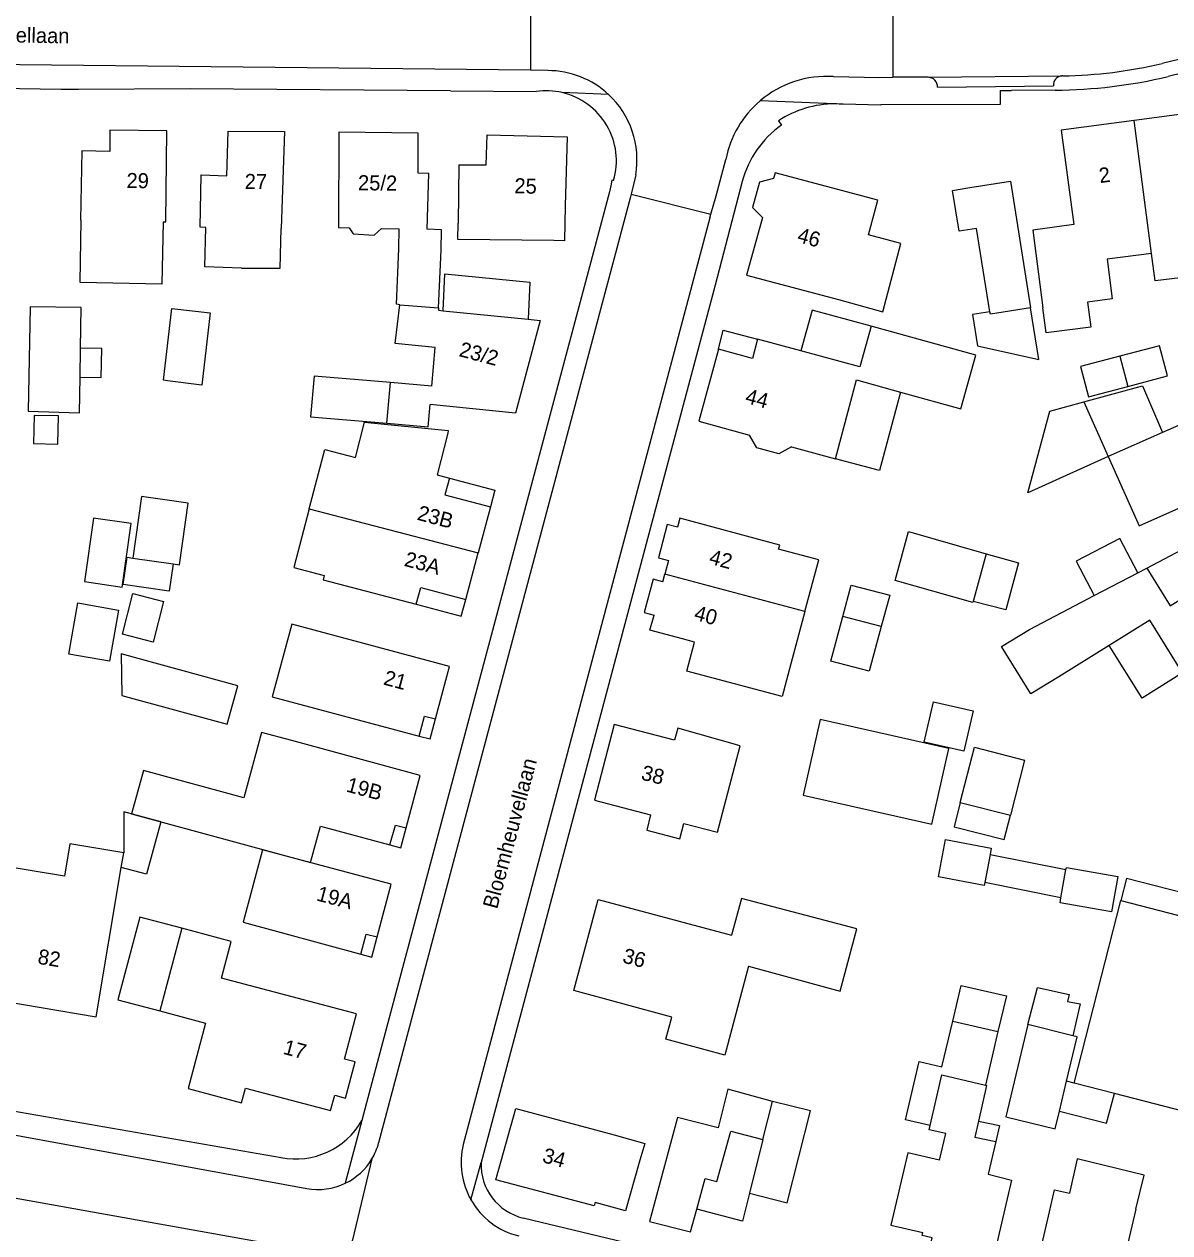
# Model space of a CAD drawing. Extents: x 194485 to 197793, y 468269 to 470822.
# Drawn here: x 195528.4 to 195619.8, y 470011.7 to 470108 of the extents above; entities that cross this region are included whole.
import ezdxf

# ---------------------------------------------------------------- set-up
doc = ezdxf.new("R2010")
doc.units = 0
for name, color, linetype in [('BGT begrenzing pand op maaiveld onder overbouw', 7, 'Continuous'), ('BGT grensvlak gebouwinstallatie plus 1', 7, 'Continuous'), ('BGT grensvlak overig bouwwerk uitbreiding populatie', 7, 'Continuous'), ('BGT grensvlak pand deel overbouw', 7, 'Continuous'), ('BGT grensvlak pand op maaiveld', 7, 'Continuous'), ('BGT grensvlak pand op maaiveld LR', 7, 'Continuous'), ('BGT grensvlak wegdeel', 7, 'Continuous'), ('BGT tekst huisnummerreeks', 7, 'Continuous'), ('BGT tekst openbare ruimte label weg', 7, 'Continuous')]:
    doc.layers.add(name, color=color, linetype=linetype)

msp = doc.modelspace()

# ---------------------------------------------------------------- linework, layer by layer
at = {"layer": 'BGT begrenzing pand op maaiveld onder overbouw'}
for points in [[(195562.314, 470071.836), (195561.945, 470070.502), (195565.572, 470069.553)], [(195559.649, 470061.787), (195560.017, 470063.112), (195563.604, 470062.171)], [(195559.899, 470051.268), (195560.322, 470052.861), (195561.188, 470052.641)], [(195557.566, 470042.587), (195557.996, 470044.173), (195558.866, 470043.942)], [(195555.24, 470033.886), (195555.674, 470035.485), (195556.545, 470035.255)]]:
    msp.add_lwpolyline(points, dxfattribs=at)
at = {"layer": 'BGT grensvlak gebouwinstallatie plus 1'}
for p, q in [((195583.771, 470082.114), (195584.143, 470083.632)), ((195584.143, 470083.632), (195586.894, 470082.919)), ((195534.576, 470082.182), (195532.88, 470082.214)), ((195618.935, 470082.405), (195615.769, 470081.568)), ((195619.572, 470079.992), (195618.935, 470082.405)), ((195534.542, 470079.858), (195534.576, 470082.182)), ((195532.846, 470079.89), (195534.542, 470079.858)), ((195616.407, 470079.156), (195619.572, 470079.992)), ((195598.295, 470078.703), (195596.623, 470072.443)), ((195596.623, 470072.443), (195593.096, 470073.385)), ((195615.773, 470067.038), (195612.294, 470065.219)), ((195617.208, 470064.293), (195615.773, 470067.038)), ((195605.118, 470065.81), (195607.709, 470065.09)), ((195607.709, 470065.09), (195606.676, 470061.326)), ((195612.294, 470065.219), (195613.728, 470062.474)), ((195606.676, 470061.326), (195604.084, 470062.009)), ((195531.95, 470057.808), (195532.667, 470061.894)), ((195532.667, 470061.894), (195535.916, 470061.323)), ((195535.916, 470061.323), (195535.199, 470057.237)), ((195617.553, 470054.297), (195614.922, 470058.501)), ((195535.199, 470057.237), (195531.95, 470057.808)), ((195620.77, 470056.31), (195617.553, 470054.297)), ((195605.432, 470041.833), (195611.486, 470040.628)), ((195616.31, 470039.922), (195615.862, 470038.158)), ((195629.054, 470036.64), (195616.31, 470039.922)), ((195611.088, 470038.363), (195605.008, 470039.584)), ((195608.453, 470028.262), (195609.206, 470031.227)), ((195609.206, 470031.227), (195611.747, 470030.674)), ((195611.747, 470030.674), (195611.616, 470030.116)), ((195611.616, 470030.116), (195612.618, 470029.905)), ((195612.618, 470029.905), (195612.021, 470027.375)), ((195601.594, 470024.898), (195602.448, 470028.547)), ((195602.448, 470028.547), (195606.062, 470027.7)), ((195606.062, 470027.7), (195605.06, 470023.423)), ((195598.687, 470020.677), (195599.776, 470025.323)), ((195599.776, 470025.323), (195601.594, 470024.898)), ((195600.652, 470020.217), (195598.687, 470020.677)), ((195604.499, 470020.566), (195606.174, 470020.217)), ((195606.174, 470020.217), (195605.883, 470018.929)), ((195587.319, 470019.106), (195586.234, 470014.812))]:
    msp.add_line(p, q, dxfattribs=at)
for points in [[(195561.811, 470085.196), (195561.949, 470088.134), (195568.724, 470087.475), (195568.585, 470084.515)], [(195595.945, 470083.952), (195591.25, 470085.25), (195590.35, 470081.982)], [(195605.422, 470085.109), (195604.037, 470084.888), (195604.435, 470082.395)], [(195604.435, 470082.395), (195609.311, 470081.298), (195608.658, 470085.42)], [(195612.917, 470077.932), (195617.578, 470079.204), (195619.183, 470075.474)], [(195540.266, 470065.006), (195540.778, 470064.933), (195541.48, 470069.841), (195537.746, 470070.375), (195537.044, 470065.467)], [(195536.212, 470063.155), (195536.937, 470068.217), (195533.92, 470068.65), (195533.195, 470063.587), (195536.212, 470063.155)], [(195617.936, 470064.674), (195621.195, 470066.378), (195622.918, 470063.591)], [(195603.058, 470045.983), (195604.193, 470050.38), (195608.188, 470049.35), (195607.053, 470044.953)], [(195539.281, 470044.42), (195536.339, 470045.218), (195536.331, 470041.953)], [(195539.281, 470044.42), (195538.15, 470040.247), (195536.135, 470040.794)], [(195602.448, 470028.547), (195603.115, 470031.392), (195606.729, 470030.545), (195606.062, 470027.7)], [(195586.234, 470014.812), (195589.259, 470014.048), (195591.111, 470021.377), (195588.086, 470022.141)], [(195586.234, 470014.812), (195585.673, 470012.594), (195582.029, 470013.547)]]:
    msp.add_lwpolyline(points, dxfattribs=at)
at = {"layer": 'BGT grensvlak overig bouwwerk uitbreiding populatie'}
for p, q in [((195536.223, 470059.395), (195537.053, 470062.632)), ((195537.053, 470062.632), (195539.507, 470062.003)), ((195539.507, 470062.003), (195538.677, 470058.766)), ((195538.677, 470058.766), (195536.223, 470059.395)), ((195601.317, 470040.045), (195601.878, 470043.016)), ((195601.878, 470043.016), (195605.526, 470042.326)), ((195605.432, 470041.833), (195605.008, 470039.584)), ((195605.526, 470042.326), (195605.432, 470041.833)), ((195611.486, 470040.628), (195611.516, 470040.799)), ((195611.516, 470040.799), (195615.614, 470040.079)), ((195604.965, 470039.356), (195601.317, 470040.045)), ((195611.088, 470038.363), (195611.486, 470040.628)), ((195615.614, 470040.079), (195615.117, 470037.253)), ((195605.008, 470039.584), (195604.965, 470039.356)), ((195611.019, 470037.973), (195611.088, 470038.363)), ((195615.117, 470037.253), (195611.019, 470037.973))]:
    msp.add_line(p, q, dxfattribs=at)
msp.add_lwpolyline([(195529.132, 470074.6), (195531.065, 470074.554), (195531.119, 470076.802), (195529.186, 470076.849), (195529.132, 470074.6)], dxfattribs=at)
at = {"layer": 'BGT grensvlak pand deel overbouw'}
for points in [[(195562.314, 470071.836), (195565.919, 470070.871), (195565.572, 470069.553)], [(195559.649, 470061.787), (195563.247, 470060.84), (195563.604, 470062.171)], [(195559.899, 470051.268), (195560.772, 470051.046), (195561.188, 470052.641)], [(195557.566, 470042.587), (195558.435, 470042.348), (195558.866, 470043.942)], [(195555.24, 470033.886), (195556.12, 470033.647), (195556.545, 470035.255)]]:
    msp.add_lwpolyline(points, dxfattribs=at)
at = {"layer": 'BGT grensvlak pand op maaiveld'}
for p, q in [((195563.057, 470096.839), (195563.013, 470092.186)), ((195563.057, 470096.839), (195564.186, 470096.826)), ((195556.878, 470091.761), (195558.311, 470091.732)), ((195605.422, 470085.109), (195604.351, 470091.75)), ((195618.601, 470087.58), (195618.307, 470089.757)), ((195622.266, 470088.008), (195618.601, 470087.58)), ((195561.446, 470085.414), (195561.438, 470085.233)), ((195561.438, 470085.233), (195561.811, 470085.196)), ((195561.811, 470085.196), (195568.585, 470084.515)), ((195595.945, 470083.952), (195595.052, 470080.707)), ((195532.846, 470079.89), (195532.88, 470082.214)), ((195560.902, 470079.177), (195561.172, 470082.265)), ((195590.35, 470081.982), (195586.894, 470082.919)), ((195595.052, 470080.707), (195590.35, 470081.982)), ((195615.769, 470081.568), (195612.635, 470080.74)), ((195615.769, 470081.568), (195616.407, 470079.156)), ((195612.635, 470080.74), (195613.272, 470078.328)), ((195542.561, 470079.266), (195539.818, 470079.604)), ((195560.902, 470079.177), (195557.596, 470079.458)), ((195593.096, 470073.385), (195594.778, 470079.683)), ((195594.778, 470079.683), (195598.295, 470078.703)), ((195613.272, 470078.328), (195616.407, 470079.156)), ((195627.172, 470079.017), (195619.183, 470075.474)), ((195612.917, 470077.932), (195614.857, 470073.556)), ((195619.183, 470075.474), (195614.857, 470073.556)), ((195589.598, 470074.347), (195593.096, 470073.385)), ((195565.572, 470069.553), (195564.592, 470065.877)), ((195563.604, 470062.171), (195564.592, 470065.877)), ((195537.044, 470065.467), (195540.266, 470065.006)), ((195579.794, 470065.269), (195579.502, 470064.178)), ((195605.118, 470065.81), (195604.084, 470062.009)), ((195579.338, 470063.564), (195579.502, 470064.178)), ((195613.728, 470062.474), (195617.208, 470064.293)), ((195617.208, 470064.293), (195617.936, 470064.674)), ((195593.679, 470060.81), (195594.356, 470063.312)), ((195608.573, 470059.779), (195613.728, 470062.474)), ((195590.661, 470061.193), (195589.549, 470057.03)), ((195614.922, 470058.501), (195610.906, 470056.006)), ((195589.549, 470057.03), (195588.85, 470054.414)), ((195603.058, 470045.983), (195607.053, 470044.953)), ((195552.027, 470044.088), (195557.566, 470042.587)), ((195536.135, 470040.794), (195536.331, 470041.953)), ((195612.139, 470023.602), (195615.862, 470038.158)), ((195615.862, 470038.158), (195628.606, 470034.876)), ((195537.614, 470036.828), (195535.86, 470030.238)), ((195540.953, 470035.939), (195537.614, 470036.828)), ((195535.86, 470030.238), (195539.199, 470029.349)), ((195612.021, 470027.375), (195608.453, 470028.262)), ((195612.139, 470023.602), (195611.531, 470023.76)), ((195552.833, 470021.404), (195553.159, 470022.63)), ((195587.319, 470019.106), (195588.086, 470022.141)), ((195584.76, 470019.775), (195587.319, 470019.106))]:
    msp.add_line(p, q, dxfattribs=at)
for points in [[(195630.568, 470091.419), (195630.18, 470094.403), (195623.711, 470093.568), (195622.713, 470101.127), (195616.912, 470100.364)], [(195539.472, 470092.29), (195539.677, 470092.288), (195539.77, 470099.54), (195535.225, 470099.595), (195535.21, 470097.9), (195532.981, 470097.947), (195532.89, 470092.427), (195532.943, 470092.426)], [(195616.912, 470100.364), (195611.112, 470099.601), (195612.115, 470092.058), (195608.848, 470091.627), (195609.64, 470085.416)], [(195545.721, 470088.59), (195542.812, 470088.7), (195542.87, 470091.839), (195542.438, 470091.864), (195542.52, 470096.019), (195544.552, 470095.946), (195544.672, 470099.517), (195549.156, 470099.472), (195548.878, 470091.759)], [(195560.537, 470091.687), (195560.656, 470096.147), (195559.805, 470096.171), (195559.812, 470099.348), (195553.5, 470099.428), (195553.463, 470091.829), (195554.314, 470091.812)], [(195564.186, 470096.826), (195565.24, 470096.814), (195565.312, 470099.229), (195571.7, 470099.047), (195571.532, 470093.558)], [(195588.152, 470095.733), (195587.049, 470095.448), (195586.489, 470093.431), (195587.287, 470092.619)], [(195595.731, 470091.24), (195596.467, 470094.018), (195588.278, 470096.188), (195588.152, 470095.733)], [(195604.351, 470091.75), (195602.968, 470091.528), (195602.443, 470094.784), (195603.826, 470095.007)], [(195603.826, 470095.007), (195607.057, 470095.534), (195608.658, 470085.42)], [(195571.532, 470093.558), (195571.497, 470090.758), (195570.623, 470090.799)], [(195539.472, 470092.29), (195539.377, 470087.306), (195532.848, 470087.442), (195532.943, 470092.426)], [(195570.623, 470090.799), (195562.99, 470090.864), (195563.013, 470092.186)], [(195587.287, 470092.619), (195586.016, 470088.037), (195593.332, 470086.091)], [(195545.721, 470088.59), (195548.802, 470088.578), (195548.878, 470091.759)], [(195554.314, 470091.812), (195554.638, 470091.318), (195556.305, 470091.223), (195556.878, 470091.761)], [(195558.346, 470085.675), (195558.1, 470085.703), (195558.265, 470090.123), (195558.311, 470091.732)], [(195561.446, 470085.414), (195561.643, 470090.027), (195561.689, 470091.638), (195560.537, 470091.687)], [(195593.332, 470086.091), (195596.883, 470085.099), (195598.314, 470090.541), (195595.731, 470091.24)], [(195618.307, 470089.757), (195614.768, 470089.303), (195615.177, 470086.129), (195613.211, 470085.876)], [(195532.88, 470082.214), (195532.927, 470085.455), (195528.87, 470085.505), (195528.707, 470077.187)], [(195539.818, 470079.604), (195539.514, 470079.642), (195540.172, 470085.359), (195543.22, 470085.022), (195542.561, 470079.266)], [(195561.172, 470082.265), (195557.984, 470082.575), (195558.346, 470085.675)], [(195608.658, 470085.42), (195605.454, 470084.908), (195605.422, 470085.109)], [(195613.211, 470085.876), (195613.466, 470083.892), (195609.896, 470083.433), (195609.64, 470085.416)], [(195568.585, 470084.515), (195569.542, 470084.419), (195567.574, 470077.033), (195560.774, 470077.721)], [(195598.295, 470078.703), (195603.095, 470077.366), (195604.284, 470081.646), (195595.945, 470083.952)], [(195586.894, 470082.919), (195586.49, 470081.381), (195583.771, 470082.114)], [(195583.771, 470082.114), (195582.207, 470076.381), (195586.238, 470075.272)], [(195528.707, 470077.187), (195532.804, 470077.054), (195532.846, 470079.89)], [(195557.596, 470079.458), (195551.53, 470079.973), (195551.241, 470076.741), (195557.322, 470076.225)], [(195614.857, 470073.556), (195617.32, 470068.031), (195629.636, 470073.523), (195627.172, 470079.017)], [(195557.322, 470076.225), (195560.625, 470075.944), (195560.774, 470077.721)], [(195614.857, 470073.556), (195608.451, 470070.668), (195610.186, 470077.187), (195612.917, 470077.932)], [(195551.132, 470069.4), (195552.377, 470074.122), (195554.827, 470073.476), (195555.527, 470076.293), (195562.207, 470075.637), (195562.192, 470075.427), (195561.328, 470072.093), (195562.314, 470071.836)], [(195589.598, 470074.347), (195588.585, 470073.771), (195586.815, 470074.258), (195586.238, 470075.272)], [(195551.132, 470069.4), (195549.895, 470064.704), (195552.318, 470064.065), (195552.231, 470063.743), (195559.649, 470061.787)], [(195580.503, 470067.921), (195579.687, 470068.14), (195578.978, 470065.491), (195579.794, 470065.269)], [(195590.661, 470061.193), (195591.764, 470065.32), (195588.566, 470066.174), (195588.664, 470066.5), (195580.698, 470068.649), (195580.503, 470067.921)], [(195597.85, 470063.678), (195598.912, 470067.59), (195605.118, 470065.81)], [(195536.291, 470063.352), (195536.603, 470065.53), (195537.044, 470065.467)], [(195540.266, 470065.006), (195539.954, 470062.828), (195536.291, 470063.352)], [(195617.936, 470064.674), (195619.804, 470061.652), (195622.918, 470063.591)], [(195579.338, 470063.564), (195578.546, 470063.776), (195577.836, 470061.12), (195578.628, 470060.909)], [(195594.356, 470063.312), (195597.432, 470062.507), (195596.756, 470060.007)], [(195604.084, 470062.009), (195604.057, 470061.911), (195597.85, 470063.678)], [(195561.188, 470052.641), (195562.312, 470056.828), (195549.728, 470060.206), (195548.172, 470054.412), (195559.899, 470051.268)], [(195580.898, 470059.013), (195578.306, 470059.706), (195578.628, 470060.909)], [(195596.756, 470060.007), (195595.794, 470056.453), (195592.717, 470057.258), (195593.679, 470060.81)], [(195620.77, 470056.31), (195618.164, 470060.515), (195614.922, 470058.501)], [(195610.906, 470056.006), (195608.688, 470054.635), (195606.355, 470058.408), (195608.573, 470059.779)], [(195588.85, 470054.414), (195581.238, 470056.447), (195581.855, 470058.757), (195580.898, 470059.013)], [(195536.191, 470054.51), (195544.585, 470052.222), (195545.42, 470055.289), (195536.119, 470057.822), (195536.191, 470054.51)], [(195600.907, 470053.996), (195604.079, 470053.275), (195603.35, 470050.063), (195600.177, 470050.784), (195600.907, 470053.996)], [(195591.87, 470052.583), (195590.513, 470046.549), (195600.777, 470044.242), (195602.134, 470050.275), (195591.87, 470052.583)], [(195549.731, 470050.911), (195547.318, 470051.566), (195545.905, 470046.359), (195537.898, 470048.532), (195536.955, 470045.058), (195551.238, 470041.182), (195552.027, 470044.088)], [(195573.891, 470046.16), (195578.354, 470044.995), (195578.054, 470043.758), (195580.698, 470043.065), (195581.007, 470044.303), (195583.685, 470043.604), (195585.494, 470050.506), (195580.528, 470051.908), (195580.259, 470050.955), (195575.446, 470052.195), (195573.891, 470046.16)], [(195558.866, 470043.942), (195559.983, 470048.14), (195549.731, 470050.911)], [(195603.058, 470045.983), (195602.559, 470044.046), (195606.554, 470043.016), (195607.053, 470044.953)], [(195536.331, 470041.953), (195532.028, 470042.674), (195531.596, 470040.09), (195526.102, 470041.007), (195525.06, 470034.763), (195526.047, 470034.598), (195525.339, 470030.357)], [(195556.545, 470035.255), (195557.653, 470039.449), (195547.395, 470042.192), (195545.85, 470036.433), (195555.24, 470033.886)], [(195525.339, 470030.357), (195534.12, 470028.892), (195536.135, 470040.794)], [(195586.154, 470032.926), (195584.279, 470025.836), (195579.578, 470027.087), (195580.045, 470028.867), (195572.23, 470030.99), (195574.173, 470038.236), (195584.813, 470035.396)], [(195586.154, 470032.926), (195593.485, 470030.938), (195594.815, 470035.904), (195585.592, 470038.316), (195584.813, 470035.396)], [(195553.159, 470022.63), (195554.029, 470022.399), (195554.798, 470025.286), (195553.928, 470025.518), (195554.887, 470029.12), (195544.12, 470031.976), (195544.896, 470034.893), (195540.953, 470035.939)], [(195628.606, 470034.876), (195624.934, 470020.282), (195615.344, 470022.77)], [(195539.199, 470029.349), (195542.861, 470028.369), (195541.463, 470023.153), (195545.716, 470022.015), (195546.037, 470023.203), (195552.833, 470021.404)], [(195608.453, 470028.262), (195606.699, 470020.907), (195610.622, 470019.958), (195610.958, 470021.365)], [(195611.531, 470023.76), (195612.375, 470027.287), (195612.021, 470027.375)], [(195600.652, 470020.217), (195601.593, 470024.247), (195605.06, 470023.423)], [(195605.06, 470023.423), (195605.151, 470023.401), (195604.499, 470020.566)], [(195588.086, 470022.141), (195584.521, 470023.109), (195583.744, 470020.031)], [(195610.958, 470021.365), (195614.726, 470020.388), (195615.344, 470022.77)], [(195577.5, 470017.452), (195576.351, 470013.397), (195573.924, 470014.067), (195573.861, 470013.8), (195566.021, 470015.885), (195567.611, 470021.568), (195575.451, 470019.482)], [(195583.744, 470020.031), (195580.504, 470020.849), (195578.258, 470012.561), (195581.524, 470011.727), (195582.029, 470013.547)], [(195604.499, 470020.566), (195604.206, 470019.295), (195605.883, 470018.929)], [(195582.029, 470013.547), (195582.71, 470015.998), (195583.625, 470015.758), (195584.76, 470019.775)], [(195601.408, 470017.437), (195601.907, 470019.571), (195600.572, 470019.874), (195600.652, 470020.217)], [(195575.451, 470019.482), (195577.903, 470018.771), (195577.5, 470017.452)], [(195605.883, 470018.929), (195605.278, 470016.336), (195607.146, 470015.856), (195604.94, 470006.373), (195599.947, 470007.561), (195600.817, 470011.247), (195600.003, 470011.436), (195600.061, 470011.683)], [(195601.408, 470017.437), (195598.875, 470018.03), (195597.528, 470012.275), (195600.061, 470011.683)], [(195617.069, 470013.545), (195617.73, 470016.266), (195612.385, 470017.564), (195611.773, 470014.826)], [(195610.161, 470013.332), (195610.581, 470015.093), (195611.773, 470014.826)], [(195617.069, 470013.545), (195614.813, 470004.05), (195609.769, 470005.237), (195610.639, 470008.872), (195609.203, 470009.2), (195610.161, 470013.332)]]:
    msp.add_lwpolyline(points, dxfattribs=at)
at = {"layer": 'BGT grensvlak pand op maaiveld LR'}
for p, q in [((195618.307, 470089.757), (195616.912, 470100.364)), ((195558.346, 470085.675), (195561.446, 470085.414)), ((195557.322, 470076.225), (195557.596, 470079.458)), ((195551.132, 470069.4), (195564.592, 470065.877)), ((195590.661, 470061.193), (195579.502, 470064.178)), ((195596.756, 470060.007), (195593.679, 470060.81)), ((195540.953, 470035.939), (195539.199, 470029.349)), ((195610.958, 470021.365), (195611.531, 470023.76)), ((195615.344, 470022.77), (195612.139, 470023.602))]:
    msp.add_line(p, q, dxfattribs=at)
at = {"layer": 'BGT grensvlak wegdeel'}
for p, q in [((195568.78, 470110.979), (195568.762, 470104.381)), ((195597.662, 470108.729), (195597.662, 470103.807)), ((195622.51, 470105.726), (195619.161, 470104.91)), ((195570.15, 470104.343), (195568.762, 470104.381)), ((195622.56, 470104.595), (195619.633, 470103.866)), ((195600.485, 470103.814), (195597.662, 470103.807)), ((195600.485, 470103.814), (195611.158, 470103.913)), ((195611.227, 470103.914), (195611.158, 470103.913)), ((195562.403, 470102.733), (195569.231, 470102.678)), ((195575.002, 470102.437), (195571.295, 470102.592)), ((195601.239, 470103.011), (195610.49, 470103.136)), ((195610.625, 470102.78), (195607.137, 470102.754)), ((195593.049, 470101.685), (195587.095, 470101.933)), ((195588.549, 470100.332), (195588.787, 470099.985)), ((195577.167, 470096.022), (195576.793, 470094.482)), ((195575.406, 470095.584), (195575.258, 470095.603)), ((195576.74, 470094.263), (195556.661, 470018.823)), ((195576.793, 470094.482), (195576.74, 470094.263)), ((195576.793, 470094.482), (195583.157, 470092.897)), ((195583.067, 470092.589), (195583.157, 470092.897)), ((195583.067, 470092.589), (195563.409, 470018.695)), ((195504.004, 470023.803), (195550.926, 470015.191)), ((195525.149, 470021.798), (195548.875, 470017.661)), ((195555.324, 470020.601), (195554.002, 470015.606)), ((195564.029, 470014.282), (195564.828, 470017.276)), ((195523.815, 470015.133), (195549.296, 470010.554))]:
    msp.add_line(p, q, dxfattribs=at)
for points in [[(195568.762, 470104.381), (195500, 470105.09), (195467.374, 470105.391)], [(195562.403, 470102.733), (195541.64, 470102.894), (195532.712, 470102.824), (195531.349, 470102.832), (195516.325, 470103.067), (195500.41, 470103.214), (195476.588, 470103.499), (195462.658, 470103.685), (195449.213, 470103.852), (195437.324, 470103.847), (195426.087, 470103.435), (195415.708, 470102.689), (195402.636, 470101.386), (195392.684, 470100.139), (195380.428, 470098.632), (195370.817, 470097.521)], [(195592.947, 470103.86), (195595.389, 470103.822), (195596.541, 470103.804), (195597.662, 470103.807)], [(195596.715, 470101.638), (195606.27, 470101.666), (195606.271, 470102.756), (195607.137, 470102.754)], [(195596.715, 470101.638), (195596.713, 470101.598), (195593.721, 470101.657)], [(195583.157, 470092.897), (195583.583, 470094.346), (195584.355, 470097.257)], [(195585.666, 470095.493), (195583.493, 470087.241), (195564.828, 470017.276)], [(195575.258, 470095.603), (195575.182, 470095.139), (195575.071, 470094.682)], [(195575.071, 470094.682), (195555.704, 470022.026), (195555.324, 470020.601)], [(195556.129, 470017.559), (195554.583, 470011.097), (195554.2, 470009.672)], [(195665.036, 469991.421), (195653.737, 469992.971), (195647.132, 469994.008), (195640.601, 469995.442), (195568.193, 470012.833)]]:
    msp.add_lwpolyline(points, dxfattribs=at)
for centre, radius, start, end in [((195610.48, 470141.961), 38.055, 271.12444, 283.18603), ((195570.154, 470097.224), 7.119, 47.076, 90.03145), ((195592.394, 470095.691), 8.188, 86.12476, 130.32754), ((195600.478, 470103.052), 0.762, 356.93005, 89.46485), ((195611.199, 470103.202), 0.712, 93.33456, 185.29303), ((195610.291, 470143.454), 40.676, 270.47077, 283.27798), ((195570.034, 470097.136), 5.6, 76.98496, 98.24315), ((195570.035, 470097.143), 5.592, 343.81092, 76.98216), ((195570.15, 470097.227), 7.119, 350.25694, 47.04113), ((195592.395, 470095.687), 8.192, 130.31362, 168.94825), ((195593.053, 470093.512), 8.173, 90.02666, 123.4419), ((195593.049, 470093.596), 8.089, 85.23121, 89.9969), ((195593.374, 470093.467), 7.97, 125.14023, 165.27734), ((195550.04, 470023.648), 6.1, 258.98834, 330.02668), ((195551.821, 470020.116), 5.01, 329.30738, 345.04152), ((195569.363, 470017.281), 6.119, 166.64325, 209.35148), ((195551.831, 470020.105), 4.996, 295.75904, 329.35692), ((195569.22, 470017.106), 4.395, 177.78604, 256.49243), ((195551.828, 470020.111), 5.002, 259.60818, 295.75921), ((195569.279, 470017.275), 6.044, 209.68847, 256.24068)]:
    msp.add_arc(centre, radius, start, end, dxfattribs=at)

# ---------------------------------------------------------------- texts
at = {"layer": 'BGT tekst huisnummerreeks'}
for s, rotation, p in [('29', 359.3, (195536.547, 470094.979)), ('27', 359.4, (195545.974, 470094.904)), ('25/2', 359.3, (195555.011, 470094.807)), ('25', 358.4, (195567.477, 470094.565)), ('2', 7.5, (195614.194, 470095.367)), ('46', 344.5, (195589.979, 470090.704)), ('23/2', 345.1, (195563.006, 470081.584)), ('44', 344.7, (195585.83, 470077.851)), ('23B', 345.1, (195559.665, 470068.537)), ('23A', 345.1, (195558.636, 470064.858)), ('42', 345, (195582.951, 470065.03)), ('40', 345, (195581.751, 470060.56)), ('21', 345, (195556.98, 470055.394)), ('38', 345.6, (195577.526, 470047.82)), ('19B', 345.1, (195554.007, 470046.862)), ('19A', 345.2, (195551.636, 470038.175)), ('82', 350.5, (195529.413, 470033.125)), ('36', 345, (195576.046, 470033.229)), ('17', 345.1, (195548.977, 470025.941)), ('34', 344.4, (195569.648, 470017.311))]:
    msp.add_text(s, height=1.2, rotation=rotation, dxfattribs=at).set_placement(p)
at = {"layer": 'BGT tekst openbare ruimte label weg'}
for rotation, p in [(359, (195519.683, 470106.722)), (75, (195566.109, 470037.424))]:
    msp.add_text('Bloemheuvellaan', height=1.2, rotation=rotation, dxfattribs=at).set_placement(p)

doc.saveas('drawing.dxf')
